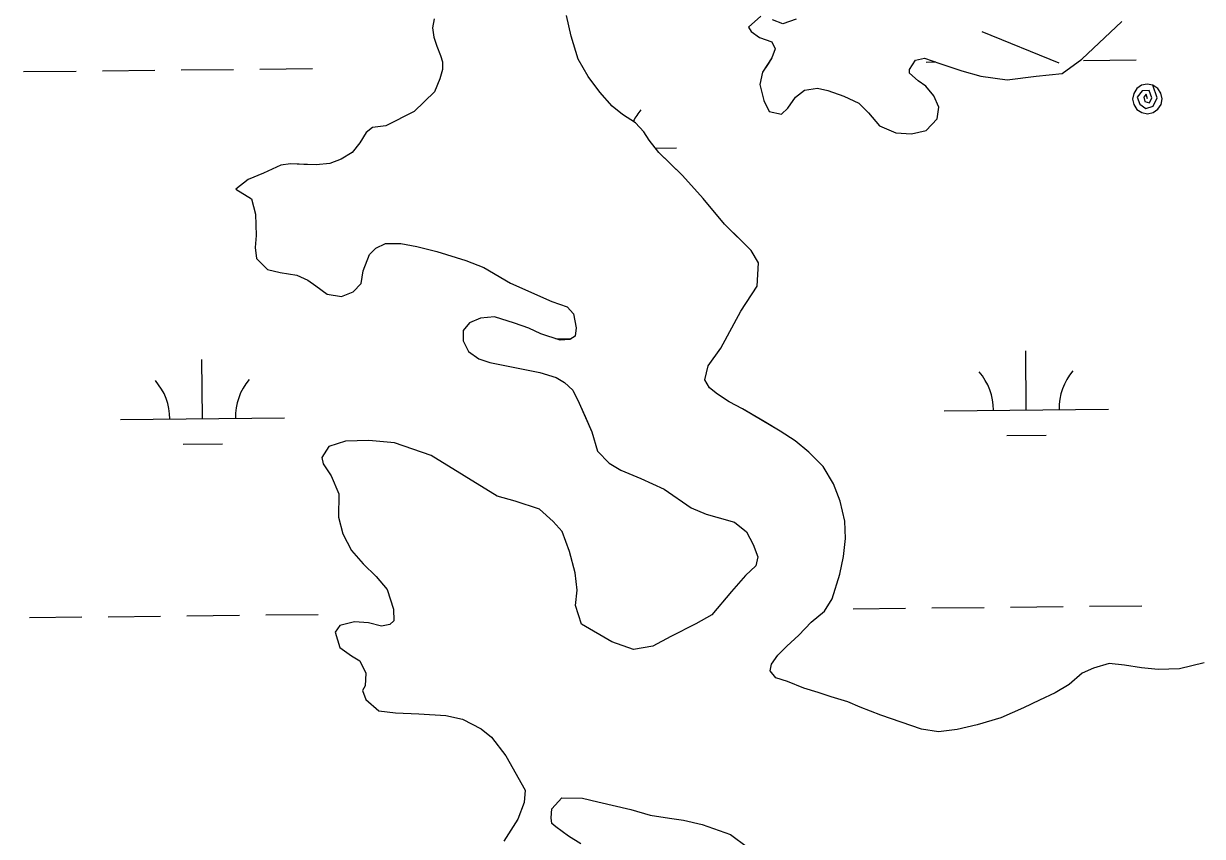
# Model space of a CAD drawing. Extents: x 3734862 to 3772949, y 391520 to 417239.
# Drawn here: x 3755891 to 3756610, y 413581 to 414076 of the extents above; entities that cross this region are included whole.
import ezdxf

# ---------------------------------------------------------------- set-up
doc = ezdxf.new("R2010")
doc.units = 0
for name, color, linetype in [('V-TOPO-SHOR', 7, 'Continuous'), ('V-UTIL-LINE', 7, 'Continuous'), ('V-WETL-SWMP', 7, 'Continuous')]:
    doc.layers.add(name, color=color, linetype=linetype)

msp = doc.modelspace()

# ---------------------------------------------------------------- linework, layer by layer
at = {"layer": 'V-TOPO-SHOR'}
for points in [[(3756141.4, 414078.94), (3756140.46, 414073.47)], [(3756610.57, 413686.46), (3756595.64, 413682.82), (3756582.66, 413682.35), (3756572.42, 413683.46), (3756562.18, 413684.97), (3756552.73, 413686.09), (3756543.3, 413683.28), (3756536.24, 413680.08), (3756528.41, 413673.34), (3756519.79, 413668.17), (3756510.37, 413663.78), (3756500.56, 413659), (3756486.83, 413653.01), (3756472.3, 413648.58), (3756460.12, 413645.75), (3756448.72, 413644.5), (3756438.47, 413646.01), (3756413.63, 413654.5), (3756401.01, 413659.54), (3756393.51, 413662.64), (3756383.26, 413665.72), (3756375.37, 413668.42), (3756366.7, 413671.12), (3756356.83, 413674.99), (3756349.74, 413677.31), (3756346.17, 413681.61), (3756346.93, 413685.55), (3756350.83, 413691.09), (3756356.3, 413696.63), (3756363.73, 413703.37), (3756371.16, 413711.29), (3756379.38, 413718.03), (3756384.06, 413725.54), (3756388.68, 413740.52), (3756390.97, 413751.16), (3756392.08, 413762.18), (3756391.62, 413772.8), (3756388.79, 413784.98), (3756384.78, 413795.58), (3756378.42, 413806.17), (3756369.71, 413814.77), (3756361.4, 413821.8), (3756352.31, 413827.64), (3756342.44, 413833.48), (3756329.4, 413841.27), (3756321.11, 413845.54), (3756314, 413850.22), (3756309.25, 413854.12), (3756306.46, 413858.83), (3756308.38, 413867.49), (3756316.18, 413878.17), (3756328.23, 413900.68), (3756338.36, 413916.09), (3756339.06, 413930.26), (3756334.68, 413937.71), (3756328.74, 413943.57), (3756318.45, 413953.74), (3756305.36, 413969.39), (3756292.68, 413983.48), (3756284.75, 413991.3), (3756278.42, 413997.55), (3756272.47, 414004.99), (3756269.29, 414010.08), (3756264.14, 414015.56), (3756256.23, 414020.62), (3756249.91, 414025.7), (3756242.37, 414034.31), (3756235.23, 414043.71), (3756229.26, 414054.29), (3756224.84, 414068.43), (3756222, 414081)], [(3756340.45, 414080.59), (3756333.02, 414073.85), (3756334.61, 414071.1), (3756339.75, 414067.59), (3756347.24, 414064.89), (3756349.24, 414060.57), (3756347.3, 414055.05), (3756344.97, 414051.49), (3756341.46, 414046.36), (3756339.93, 414038.87), (3756342.35, 414029.05), (3756345.55, 414022.38), (3756353.03, 414020.85), (3756356.95, 414024.42), (3756361.62, 414031.14), (3756367.11, 414035.5), (3756374.97, 414036.73), (3756381.27, 414035.2), (3756391.13, 414031.72), (3756400.21, 414027.45), (3756406.15, 414021.59), (3756412.89, 414013.76), (3756422.76, 414009.5), (3756432.21, 414008.77), (3756441.24, 414010.8), (3756447.89, 414017.92), (3756449.02, 414025.01), (3756445.83, 414032.08), (3756441.07, 414037.95), (3756436.33, 414041.06), (3756431.18, 414045.75), (3756431.17, 414048.12), (3756434.67, 414053.65), (3756440.17, 414054.86), (3756449.64, 414051.78), (3756463.04, 414047.14), (3756474.48, 414044.07), (3756490.62, 414041.81), (3756508.32, 414043.89), (3756524.05, 414045.57), (3756536.19, 414054.3), (3756560.44, 414077.28)], [(3756140.46, 414073.47), (3756141.27, 414067.81), (3756143.07, 414062.16), (3756145.25, 414056.51), (3756146.45, 414052.8), (3756146.48, 414048.12), (3756144.95, 414042.44), (3756141.68, 414034.41), (3756129.29, 414022.35), (3756112.11, 414013.62), (3756103.89, 414012.79), (3756100, 414009.63), (3756096.12, 414003.34), (3756091.46, 413997.43), (3756084.83, 413993.48), (3756077.8, 413990.69), (3756069.58, 413989.85), (3756062.13, 413990.2), (3756053.91, 413990.53), (3756048.04, 413989.71), (3756037.49, 413984.95), (3756028.12, 413980.97), (3756020.72, 413975.04), (3756030.15, 413969.23), (3756032.56, 413959.85), (3756033.04, 413946.93), (3756032.3, 413939.48), (3756033.13, 413932.83), (3756039.83, 413926.21), (3756047.68, 413924.31), (3756057.87, 413922.8), (3756064.55, 413919.71), (3756069.27, 413916.22), (3756076.35, 413911.17), (3756084.98, 413909.66), (3756092.01, 413912.45), (3756097.07, 413917.57), (3756098.19, 413925.41), (3756102.04, 413935.23), (3756105.94, 413939.17), (3756111.79, 413941.95), (3756121.19, 413942.01), (3756131, 413940.11), (3756143.16, 413937.06), (3756160.81, 413931.69), (3756171.81, 413927.45), (3756187.93, 413917.77), (3756213.07, 413906.57), (3756222.49, 413903.5), (3756226.43, 413899.22), (3756228.05, 413890.61), (3756227.3, 413885.51), (3756224.18, 413883.53), (3756218.31, 413883.1), (3756206.53, 413886.94), (3756199.07, 413890.42), (3756190.44, 413893.5), (3756178.27, 413897.34), (3756169.66, 413896.5), (3756163.02, 413893.72), (3756159.13, 413888.99), (3756159.17, 413882.72), (3756162.35, 413876.09), (3756168.64, 413871.82), (3756175.31, 413869.51), (3756188.65, 413866.85), (3756205.9, 413863.44), (3756215.71, 413860.37), (3756220.83, 413857.27), (3756225.95, 413852.6), (3756229.91, 413844.8), (3756233.49, 413836.59), (3756237.47, 413827.22), (3756241.07, 413815.5), (3756248.17, 413808.1), (3756255.24, 413803.84), (3756267.42, 413798.82), (3756281.56, 413792.26), (3756298.08, 413781.01), (3756307.11, 413777.15), (3756313.78, 413775.23), (3756324.38, 413772.17), (3756331.86, 413766.34), (3756335.82, 413758.53), (3756338.61, 413751.11), (3756337.47, 413745.62), (3756331.25, 413739.7), (3756322.69, 413729.86), (3756310.64, 413715.68), (3756300.89, 413710.13), (3756285.66, 413702.59), (3756274.73, 413696.65), (3756263, 413694.61), (3756249.65, 413699.23), (3756231.17, 413710.08), (3756227.58, 413721.41), (3756228.69, 413730.82), (3756227.45, 413741.39), (3756223.84, 413754.29), (3756219.45, 413766.4), (3756213.93, 413772.63)], [(3756362.1, 414078.76), (3756353.86, 414075.95), (3756347.55, 414078.27)], [(3756213.93, 413772.63), (3756205.66, 413780.02), (3756190.74, 413785.01), (3756179.76, 413788.08), (3756139.65, 413812.88), (3756117.27, 413820.57), (3756101.6, 413822.04), (3756087.5, 413821.56), (3756077.34, 413818.36), (3756073.07, 413811.67), (3756073.88, 413807.76), (3756078.63, 413800.35), (3756083.4, 413789.41), (3756083.1, 413775.31), (3756085.91, 413765.15), (3756091.06, 413755), (3756098.17, 413746.82), (3756106.05, 413739.04), (3756112.76, 413731.25), (3756116.75, 413719.13), (3756116.8, 413712.08), (3756114.46, 413709.72), (3756109.38, 413708.9), (3756101.53, 413710.81), (3756092.91, 413711.54), (3756083.92, 413709.13), (3756081.2, 413705.19), (3756084, 413695.81), (3756091.08, 413690.77), (3756096.2, 413687.67), (3756099.77, 413680.25), (3756099.43, 413672.41), (3756097.88, 413669.66), (3756099.87, 413664.19), (3756107.75, 413657.19), (3756117.94, 413656.08), (3756132.04, 413655.39), (3756148.5, 413654.32), (3756158.7, 413652.04), (3756170.09, 413646.23), (3756176.39, 413641.18), (3756185.08, 413629.88), (3756196.97, 413608.81), (3756196.23, 413601.36), (3756192.38, 413591.16), (3756183.85, 413577.78)], [(3756230.86, 413576.13), (3756223.39, 413580.78), (3756215.52, 413586.6), (3756213.16, 413588.55), (3756212.74, 413592.07), (3756213.1, 413597.56), (3756219.32, 413604.25), (3756231.86, 413603.94), (3756241.27, 413601.65), (3756261.27, 413597.08), (3756273.05, 413593.63), (3756284.81, 413591.75), (3756293.43, 413590.63), (3756304.81, 413587.96), (3756322.08, 413581.81), (3756332.31, 413574.04)]]:
    msp.add_lwpolyline(points, dxfattribs=at)
at = {"layer": 'V-UTIL-LINE'}
for points in [[(3756475.09, 414071.25), (3756522.1, 414052.09)], [(3756576.01, 414030.11), (3756575.39, 414032.92), (3756573.82, 414031.2), (3756574.48, 414028.54), (3756577.3, 414027.74), (3756578.73, 414030.82), (3756577.02, 414035.18), (3756572.75, 414035), (3756569.79, 414031.15), (3756571.35, 414026.85), (3756575.02, 414024.3), (3756579.63, 414025.74), (3756582, 414030.71), (3756579.41, 414038.44), (3756575.96, 414039.11), (3756572.52, 414038.4), (3756569.61, 414036.44), (3756567.68, 414033.51), (3756567.01, 414030.06), (3756567.72, 414026.62), (3756569.69, 414023.71), (3756572.62, 414021.77), (3756576.06, 414021.11), (3756579.5, 414021.81), (3756582.41, 414023.78), (3756584.35, 414026.71), (3756585.01, 414030.16), (3756584.31, 414033.6), (3756582.34, 414036.51), (3756579.41, 414038.44)]]:
    msp.add_lwpolyline(points, dxfattribs=at)
at = {"layer": 'V-WETL-SWMP'}
for p, q in [((3756441.17, 414052.56), (3756447.05, 414052.62)), ((3756537.16, 414053.57), (3756569.16, 414053.91)), ((3755891.29, 414046.74), (3755923.29, 414047.08)), ((3755939.29, 414047.25), (3755971.29, 414047.59)), ((3755987.28, 414047.76), (3756019.28, 414048.1)), ((3756035.28, 414048.26), (3756067.28, 414048.6)), ((3756276.4, 414000.07), (3756289.12, 414000.21)), ((3756215.6, 413883.99), (3756225.05, 413884.09)), ((3756000.37, 413835.28), (3755999.99, 413871.28)), ((3756502.25, 413840.59), (3756501.87, 413876.58)), ((3755950.38, 413834.75), (3756050.37, 413835.81)), ((3756452.25, 413840.06), (3756552.25, 413841.11)), ((3756490.42, 413825.03), (3756514.41, 413825.28)), ((3755988.54, 413819.72), (3756012.54, 413819.98)), ((3756444.68, 413719.9), (3756476.68, 413720.24)), ((3756492.68, 413720.41), (3756524.67, 413720.74)), ((3756540.67, 413720.91), (3756572.67, 413721.25)), ((3755894.8, 413714.09), (3755926.8, 413714.43)), ((3755942.8, 413714.59), (3755974.8, 413714.93)), ((3755990.8, 413715.1), (3756022.8, 413715.44)), ((3756038.8, 413715.61), (3756070.79, 413715.95)), ((3756396.68, 413719.39), (3756428.68, 413719.73))]:
    msp.add_line(p, q, dxfattribs=at)
for points in [[(3756141.4, 414078.94), (3756140.46, 414073.47), (3756141.27, 414067.81), (3756143.07, 414062.16), (3756145.25, 414056.51), (3756146.45, 414052.8), (3756146.48, 414048.12), (3756144.95, 414042.44), (3756141.68, 414034.41), (3756129.29, 414022.35)], [(3756314, 413850.22), (3756309.25, 413854.12), (3756306.46, 413858.83), (3756308.38, 413867.49), (3756316.18, 413878.17), (3756328.23, 413900.68), (3756338.36, 413916.09), (3756339.06, 413930.26), (3756334.68, 413937.71), (3756318.44, 413953.74), (3756305.36, 413969.39), (3756292.68, 413983.48), (3756278.42, 413997.55), (3756272.47, 414004.99), (3756269.29, 414010.08), (3756264.14, 414015.56), (3756256.23, 414020.62), (3756249.91, 414025.7), (3756242.37, 414034.31), (3756235.23, 414043.71), (3756229.26, 414054.29), (3756224.84, 414068.43), (3756222, 414081)], [(3756340.45, 414080.59), (3756333.02, 414073.85), (3756334.61, 414071.1), (3756339.75, 414067.6), (3756347.24, 414064.89), (3756349.24, 414060.57), (3756347.3, 414055.05), (3756341.46, 414046.36), (3756339.93, 414038.87), (3756342.36, 414029.05), (3756345.55, 414022.38), (3756353.03, 414020.85), (3756356.95, 414024.42), (3756361.62, 414031.14), (3756367.1, 414035.5), (3756374.97, 414036.73), (3756381.27, 414035.2), (3756391.13, 414031.72), (3756400.21, 414027.45), (3756406.15, 414021.59), (3756412.89, 414013.76), (3756422.76, 414009.5), (3756432.21, 414008.77), (3756441.24, 414010.8), (3756447.89, 414017.92), (3756449.02, 414025.01), (3756445.83, 414032.08), (3756441.07, 414037.95), (3756436.33, 414041.07), (3756431.18, 414045.75), (3756431.17, 414048.11), (3756434.67, 414053.65), (3756440.17, 414054.86), (3756449.64, 414051.78), (3756463.04, 414047.14), (3756474.48, 414044.07), (3756490.62, 414041.81), (3756508.32, 414043.89), (3756524.05, 414045.57), (3756536.19, 414054.3), (3756560.44, 414077.28)], [(3756362.1, 414078.76), (3756353.86, 414075.95), (3756347.55, 414078.27)], [(3756129.29, 414022.35), (3756112.11, 414013.62), (3756103.9, 414012.79), (3756100, 414009.63), (3756096.12, 414003.34), (3756091.46, 413997.43), (3756084.83, 413993.48), (3756077.8, 413990.69), (3756069.58, 413989.85), (3756053.91, 413990.53), (3756048.04, 413989.71), (3756037.49, 413984.95), (3756028.12, 413980.97), (3756020.72, 413975.05), (3756030.15, 413969.23), (3756032.56, 413959.85), (3756033.04, 413946.93), (3756032.3, 413939.48), (3756033.13, 413932.83), (3756039.83, 413926.21), (3756047.68, 413924.3), (3756057.87, 413922.8), (3756064.55, 413919.71), (3756069.27, 413916.22), (3756076.35, 413911.17), (3756084.98, 413909.66), (3756092.01, 413912.45), (3756097.07, 413917.57), (3756098.19, 413925.41), (3756102.04, 413935.23), (3756105.94, 413939.17), (3756111.79, 413941.95), (3756121.19, 413942.01), (3756131, 413940.11), (3756143.16, 413937.06), (3756160.81, 413931.69), (3756171.81, 413927.45), (3756187.93, 413917.77), (3756213.07, 413906.57), (3756222.49, 413903.5), (3756226.43, 413899.22), (3756228.05, 413890.61), (3756227.3, 413885.51), (3756224.18, 413883.53), (3756218.31, 413883.1), (3756206.54, 413886.95), (3756199.07, 413890.42), (3756190.44, 413893.5), (3756178.27, 413897.34), (3756169.66, 413896.5), (3756163.02, 413893.72), (3756159.13, 413888.99), (3756159.17, 413882.72), (3756162.35, 413876.09), (3756168.64, 413871.82), (3756175.31, 413869.51), (3756205.9, 413863.44), (3756215.71, 413860.37), (3756220.83, 413857.27), (3756225.95, 413852.6), (3756229.91, 413844.8), (3756237.47, 413827.22), (3756241.07, 413815.49), (3756248.17, 413808.1), (3756255.24, 413803.84), (3756267.42, 413798.82), (3756281.56, 413792.26), (3756298.08, 413781.01), (3756307.11, 413777.15), (3756324.38, 413772.17), (3756331.86, 413766.34), (3756335.82, 413758.53), (3756338.61, 413751.11), (3756337.47, 413745.62), (3756331.25, 413739.7), (3756322.69, 413729.86), (3756310.64, 413715.68), (3756300.89, 413710.13), (3756285.66, 413702.59), (3756274.73, 413696.65), (3756263, 413694.61), (3756249.65, 413699.23), (3756231.17, 413710.08), (3756227.58, 413721.41), (3756228.69, 413730.82), (3756227.45, 413741.39), (3756223.84, 413754.29), (3756219.45, 413766.4), (3756213.93, 413772.63), (3756205.66, 413780.02), (3756190.74, 413785.01), (3756179.76, 413788.08), (3756139.65, 413812.88), (3756117.27, 413820.57), (3756101.6, 413822.04), (3756087.5, 413821.56), (3756077.34, 413818.36), (3756073.07, 413811.67), (3756073.88, 413807.76), (3756078.63, 413800.35), (3756083.4, 413789.41)], [(3756610.57, 413686.46), (3756595.64, 413682.83), (3756582.66, 413682.35), (3756572.42, 413683.46), (3756562.18, 413684.97), (3756552.73, 413686.09), (3756543.3, 413683.28), (3756536.24, 413680.08), (3756528.41, 413673.34), (3756519.79, 413668.17), (3756510.37, 413663.78), (3756500.56, 413659), (3756486.83, 413653.01), (3756472.3, 413648.58), (3756460.12, 413645.75), (3756448.72, 413644.5), (3756438.48, 413646.01), (3756413.63, 413654.5), (3756401.01, 413659.54), (3756393.51, 413662.64), (3756383.26, 413665.72), (3756375.37, 413668.42), (3756366.7, 413671.12), (3756356.83, 413674.99), (3756349.74, 413677.31), (3756346.17, 413681.61), (3756346.93, 413685.55), (3756350.83, 413691.09), (3756356.3, 413696.63), (3756363.73, 413703.37), (3756371.16, 413711.29), (3756379.38, 413718.03), (3756384.05, 413725.54), (3756388.68, 413740.52), (3756390.97, 413751.16), (3756392.08, 413762.18), (3756391.62, 413772.8), (3756388.79, 413784.98), (3756384.78, 413795.58), (3756378.42, 413806.17), (3756369.71, 413814.77), (3756361.4, 413821.8), (3756352.31, 413827.64), (3756329.4, 413841.27), (3756321.11, 413845.54), (3756314, 413850.22)], [(3756083.4, 413789.41), (3756083.1, 413775.31), (3756085.91, 413765.15), (3756091.06, 413755), (3756098.17, 413746.82), (3756106.05, 413739.04), (3756112.76, 413731.25), (3756116.75, 413719.13), (3756116.8, 413712.08), (3756114.46, 413709.72), (3756109.38, 413708.9), (3756101.53, 413710.81), (3756092.91, 413711.54), (3756083.92, 413709.13), (3756081.2, 413705.19), (3756084, 413695.81), (3756091.08, 413690.77), (3756096.2, 413687.67), (3756099.77, 413680.25), (3756099.43, 413672.41), (3756097.88, 413669.66), (3756099.87, 413664.19), (3756107.75, 413657.19), (3756117.94, 413656.08), (3756132.04, 413655.39), (3756148.5, 413654.32), (3756158.7, 413652.04), (3756170.09, 413646.23), (3756176.39, 413641.18), (3756185.08, 413629.88), (3756196.97, 413608.81), (3756196.23, 413601.36), (3756192.38, 413591.16), (3756183.85, 413577.78)], [(3756230.86, 413576.13), (3756223.39, 413580.78), (3756215.52, 413586.6), (3756213.16, 413588.55), (3756212.74, 413592.07), (3756213.1, 413597.55), (3756219.32, 413604.25), (3756231.86, 413603.94), (3756241.27, 413601.65), (3756261.27, 413597.08), (3756273.05, 413593.63), (3756284.81, 413591.75), (3756293.43, 413590.63), (3756304.81, 413587.96), (3756322.08, 413581.81), (3756332.31, 413574.04)]]:
    msp.add_lwpolyline(points, dxfattribs=at)
for centre, start, end in [((3756294.36, 414000.74), 139.83336, 153.57325), ((3756447.01, 413840.48), 359.83336, 41.37702), ((3756557.49, 413841.64), 139.83336, 181.37702), ((3755945.13, 413835.17), 359.83336, 41.37702), ((3756055.61, 413836.34), 139.83336, 181.37702)]:
    msp.add_arc(centre, 35.25, start, end, dxfattribs=at)

doc.saveas('drawing.dxf')
